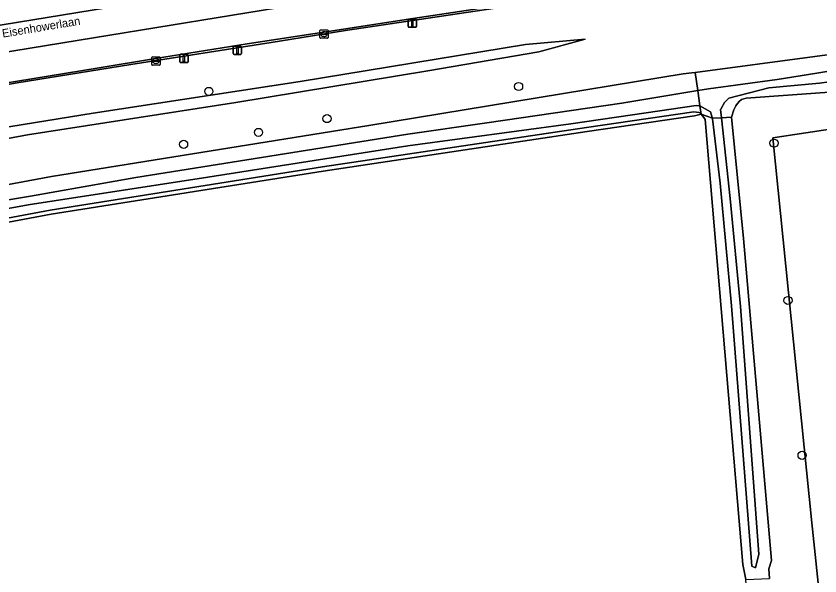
# Model space of a CAD drawing. Extents: x 162879 to 165540, y 384011 to 385181.
# Drawn here: x 164773.1 to 164869.8, y 385055 to 385122.3 of the extents above; entities that cross this region are included whole.
import ezdxf

# ---------------------------------------------------------------- set-up
doc = ezdxf.new("R2010")
doc.units = 0
for name, color, linetype in [('IMGEO_Afsluitpaal', 7, 'Continuous'), ('IMGEO_Berm_groen', 7, 'Continuous'), ('IMGEO_Berm_open', 7, 'Continuous'), ('IMGEO_Boom', 7, 'Continuous'), ('IMGEO_Bouwland', 7, 'Continuous'), ('IMGEO_Grasland_agrarisch', 7, 'Continuous'), ('IMGEO_Grasland_overig', 7, 'Continuous'), ('IMGEO_Kolk', 7, 'Continuous'), ('IMGEO_Lichtmast', 7, 'Continuous'), ('IMGEO_Oever', 7, 'Continuous'), ('IMGEO_Openbare_ruimte_label', 7, 'Continuous'), ('IMGEO_OVBaan_gesloten', 7, 'Continuous'), ('IMGEO_Rijbaan_regionaal_gesloten', 7, 'Continuous'), ('IMGEO_Sloot', 7, 'Continuous'), ('IMGEO_Waterloop', 7, 'Continuous')]:
    doc.layers.add(name, color=color, linetype=linetype)

msp = doc.modelspace()

# ---------------------------------------------------------------- linework, layer by layer
at = {"layer": 'IMGEO_Afsluitpaal'}
for p, q in [((164799.216, 385117.808), (164799.216, 385118.608)), ((164799.216, 385118.608), (164799.216, 385117.808)), ((164799.316, 385118.708), (164800.106, 385118.708)), ((164800.106, 385118.708), (164799.316, 385118.708)), ((164800.206, 385118.608), (164800.206, 385117.808)), ((164800.206, 385117.808), (164800.206, 385118.608)), ((164800.106, 385117.708), (164799.316, 385117.708)), ((164799.316, 385117.708), (164800.106, 385117.708))]:
    msp.add_line(p, q, dxfattribs=at)
msp.add_lwpolyline([(164799.636, 385118.583), (164799.786, 385118.583), (164799.786, 385117.833), (164799.636, 385117.833), (164799.636, 385118.583)], dxfattribs=at)
for centre, start, end in [((164799.316, 385118.608), 90, 180), ((164799.316, 385118.608), 90, 180), ((164800.106, 385118.608), 0, 90), ((164800.106, 385118.608), 360, 90), ((164799.316, 385117.808), 180, 270), ((164799.316, 385117.808), 180, 270), ((164800.106, 385117.808), 270, 0), ((164800.106, 385117.808), 270, 0)]:
    msp.add_arc(centre, 0.1, start, end, dxfattribs=at)
at = {"layer": 'IMGEO_Berm_groen'}
for points in [[(164875.189, 385129.867), (164865.146, 385128.4), (164842.676, 385125.101), (164827.241, 385122.753), (164812.721, 385120.598), (164803.777, 385119.14), (164786.898, 385116.492), (164773.219, 385114.284), (164760.155, 385112.026)], [(164720.571, 385092.466), (164777.349, 385103.012), (164815.515, 385109.145), (164853.336, 385115.359), (164854.411, 385115.502), (164854.799, 385115.554), (164883.609, 385119.405)], [(164753.536, 385104.148), (164774.438, 385108.021), (164799.523, 385111.933), (164822.607, 385115.744), (164835.97, 385118.021), (164841.548, 385119.531), (164834.363, 385118.891), (164807.267, 385114.46), (164782.332, 385110.644), (164759.535, 385106.951)], [(164759.535, 385106.951), (164782.332, 385110.644), (164807.267, 385114.46), (164834.363, 385118.891), (164841.548, 385119.531), (164835.97, 385118.021), (164822.607, 385115.744), (164799.523, 385111.933), (164774.438, 385108.021), (164753.536, 385104.148)], [(164736.843, 385090.898), (164777.272, 385098.494), (164810.04, 385103.684), (164841.807, 385108.433), (164854.705, 385110.31), (164855.519, 385110.522), (164855.425, 385110.629), (164855.274, 385110.733), (164854.633, 385110.805), (164841.734, 385108.928), (164809.963, 385104.178), (164777.187, 385098.987), (164736.752, 385091.389)]]:
    msp.add_lwpolyline(points, dxfattribs=at)
at = {"layer": 'IMGEO_Berm_open'}
for points in [[(164760.155, 385112.026), (164773.219, 385114.284), (164786.898, 385116.492), (164803.777, 385119.14), (164812.721, 385120.598), (164827.241, 385122.753), (164842.676, 385125.101), (164865.146, 385128.4), (164875.189, 385129.867)], [(164873.269, 385129.849), (164863.066, 385128.392), (164852.89, 385126.901), (164849.17, 385126.358), (164841.89, 385125.294), (164832.035, 385123.727), (164820.821, 385122.03), (164810.631, 385120.456), (164800.878, 385118.993), (164789.86, 385117.211), (164782.811, 385116.075), (164773.221, 385114.505), (164764.295, 385113.05)]]:
    msp.add_lwpolyline(points, dxfattribs=at)
at = {"layer": 'IMGEO_Boom'}
for centre in [(164833.549, 385113.85), (164796.276, 385113.263), (164810.494, 385109.992), (164802.253, 385108.329), (164793.23, 385106.9), (164864.281, 385107.035), (164865.968, 385088.111), (164867.665, 385069.476)]:
    msp.add_circle(centre, 0.489, dxfattribs=at)
at = {"layer": 'IMGEO_Bouwland'}
msp.add_lwpolyline([(164868.834, 385061.331), (164871.949, 385031.933), (164873.198, 385032.845), (164956.508, 385099.367), (164956.56, 385101.069), (164955.919, 385119.64), (164955.853, 385121.538), (164864.128, 385107.695)], close=True, dxfattribs=at)
at = {"layer": 'IMGEO_Grasland_agrarisch'}
for points in [[(164855.984, 385109.899), (164855.854, 385110.141), (164855.519, 385110.522), (164854.705, 385110.31), (164841.807, 385108.433), (164810.04, 385103.684), (164777.272, 385098.494), (164736.843, 385090.898), (164703.107, 385084.665), (164664.892, 385076.969), (164663.351, 385076.975), (164662.317, 385077.236), (164653.767, 385075.537), (164645.882, 385073.105), (164643.085, 385071.988), (164638.736, 385071.161), (164635.565, 385070.558), (164641.027, 385067.712), (164649.916, 385061.734), (164659.644, 385055.111)], [(164834.57, 385047.316), (164835.28, 385048.866), (164861.244, 385050.542), (164861.072, 385052.535), (164860.902, 385054.513), (164860.535, 385056.316), (164855.984, 385109.899)]]:
    msp.add_lwpolyline(points, dxfattribs=at)
at = {"layer": 'IMGEO_Grasland_overig'}
msp.add_lwpolyline([(164871.949, 385031.933), (164868.834, 385061.331), (164864.128, 385107.695), (164955.853, 385121.538), (164955.681, 385126.526), (164950.632, 385125.288), (164916.961, 385119.307), (164874.87, 385113.442), (164860.946, 385112.443), (164860.395, 385112.276), (164860.095, 385112.049), (164859.77, 385111.629), (164859.706, 385111.546), (164859.447, 385111.029), (164859.157, 385110.174), (164860.631, 385095.56), (164863.98, 385056.836), (164863.677, 385055.795), (164863.753, 385054.664)], dxfattribs=at)
at = {"layer": 'IMGEO_Kolk'}
for p, q in [((164809.628, 385119.734), (164809.628, 385120.586)), ((164809.703, 385120.66), (164810.555, 385120.66)), ((164809.887, 385120.154), (164809.887, 385120.166)), ((164810.325, 385120.117), (164809.927, 385120.117)), ((164809.93, 385120.203), (164810.328, 385120.203)), ((164810.116, 385120.44), (164810.141, 385120.44)), ((164810.371, 385120.166), (164810.371, 385120.154)), ((164810.629, 385120.586), (164810.629, 385119.734)), ((164810.555, 385119.66), (164809.703, 385119.66)), ((164810.139, 385119.88), (164810.114, 385119.88)), ((164789.396, 385116.492), (164789.396, 385117.344)), ((164789.471, 385117.418), (164790.323, 385117.418)), ((164789.884, 385117.198), (164789.909, 385117.198)), ((164790.397, 385117.344), (164790.397, 385116.492)), ((164790.323, 385116.418), (164789.471, 385116.418)), ((164789.655, 385116.912), (164789.655, 385116.924)), ((164790.093, 385116.875), (164789.695, 385116.875)), ((164789.698, 385116.961), (164790.096, 385116.961)), ((164789.907, 385116.638), (164789.882, 385116.638)), ((164790.139, 385116.924), (164790.139, 385116.912))]:
    msp.add_line(p, q, dxfattribs=at)
for points in [[(164809.628, 385119.734), (164809.628, 385120.586)], [(164809.703, 385120.66), (164810.555, 385120.66)], [(164810.629, 385120.586), (164810.629, 385119.734)], [(164810.555, 385119.66), (164809.703, 385119.66)], [(164789.396, 385116.492), (164789.396, 385117.344)], [(164789.471, 385117.418), (164790.323, 385117.418)], [(164790.397, 385117.344), (164790.397, 385116.492)], [(164790.323, 385116.418), (164789.471, 385116.418)]]:
    msp.add_lwpolyline(points, dxfattribs=at)
for centre, radius, start, end in [((164809.705, 385120.584), 0.0765, 91.55205, 178.44795), ((164809.705, 385120.584), 0.0765, 91.55205, 178.44795), ((164809.927, 385120.163), 0.0403, 85.87752, 175.75265), ((164809.924, 385120.153), 0.0366, 178.93798, 274.71019), ((164810.328, 385120.16), 0.043, 264.86636, 352.45326), ((164810.332, 385120.165), 0.0386, 1.73085, 96.63898), ((164810.553, 385120.584), 0.0765, 1.55205, 88.44795), ((164810.553, 385120.584), 0.0765, 1.55205, 88.44795), ((164809.705, 385119.736), 0.0765, 181.55205, 268.44795), ((164809.705, 385119.736), 0.0765, 181.55205, 268.44795), ((164810.553, 385119.736), 0.0765, 271.55205, 358.44795), ((164810.553, 385119.736), 0.0765, 271.55205, 358.44795), ((164789.473, 385117.342), 0.0765, 91.55205, 178.44795), ((164789.473, 385117.342), 0.0765, 91.55205, 178.44795), ((164790.321, 385117.342), 0.0765, 1.55205, 88.44795), ((164790.321, 385117.342), 0.0765, 1.55205, 88.44795), ((164789.473, 385116.494), 0.0765, 181.55205, 268.44795), ((164789.473, 385116.494), 0.0765, 181.55205, 268.44795), ((164789.695, 385116.921), 0.0403, 85.87752, 175.75265), ((164789.692, 385116.911), 0.0366, 178.93798, 274.71019), ((164790.096, 385116.918), 0.043, 264.86636, 352.45326), ((164790.1, 385116.923), 0.0386, 1.73085, 96.63898), ((164790.321, 385116.494), 0.0765, 271.55205, 358.44795), ((164790.321, 385116.494), 0.0765, 271.55205, 358.44795)]:
    msp.add_arc(centre, radius, start, end, dxfattribs=at)
for centre, major_axis, ratio, start_param, end_param in [((164810.115, 385120.16), (-0.387, 0.002), 0.722429, 4.712389, 7.853982), ((164810.14, 385120.16), (-0.39, 0.002), 0.717154, 1.570796, 4.712389), ((164789.883, 385116.918), (-0.387, 0.002), 0.722429, 4.712389, 7.853982), ((164789.908, 385116.918), (-0.39, 0.002), 0.717154, 1.570796, 4.712389)]:
    msp.add_ellipse(centre, major_axis=major_axis, ratio=ratio, start_param=start_param, end_param=end_param, dxfattribs=at)
at = {"layer": 'IMGEO_Lichtmast'}
for p, q in [((164820.369, 385121.973), (164821.159, 385121.973)), ((164821.159, 385121.973), (164820.369, 385121.973)), ((164820.269, 385121.073), (164820.269, 385121.873)), ((164820.269, 385121.873), (164820.269, 385121.073)), ((164821.159, 385120.973), (164820.369, 385120.973)), ((164820.369, 385120.973), (164821.159, 385120.973)), ((164821.259, 385121.873), (164821.259, 385121.073)), ((164821.259, 385121.073), (164821.259, 385121.873)), ((164792.776, 385116.828), (164792.776, 385117.628)), ((164792.776, 385117.628), (164792.776, 385116.828)), ((164792.876, 385117.728), (164793.666, 385117.728)), ((164793.666, 385117.728), (164792.876, 385117.728)), ((164793.766, 385117.628), (164793.766, 385116.828)), ((164793.766, 385116.828), (164793.766, 385117.628)), ((164793.666, 385116.728), (164792.876, 385116.728)), ((164792.876, 385116.728), (164793.666, 385116.728))]:
    msp.add_line(p, q, dxfattribs=at)
for points in [[(164820.689, 385121.848), (164820.839, 385121.848), (164820.839, 385121.098), (164820.689, 385121.098), (164820.689, 385121.848)], [(164793.196, 385117.603), (164793.346, 385117.603), (164793.346, 385116.853), (164793.196, 385116.853), (164793.196, 385117.603)]]:
    msp.add_lwpolyline(points, dxfattribs=at)
for centre, start, end in [((164820.369, 385121.873), 90, 180), ((164820.369, 385121.873), 90, 180), ((164821.159, 385121.873), 0, 90), ((164821.159, 385121.873), 360, 90), ((164820.369, 385121.073), 180, 270), ((164820.369, 385121.073), 180, 270), ((164821.159, 385121.073), 270, 0), ((164821.159, 385121.073), 270, 0), ((164792.876, 385117.628), 90, 180), ((164792.876, 385117.628), 90, 180), ((164793.666, 385117.628), 0, 90), ((164793.666, 385117.628), 360, 90), ((164792.876, 385116.828), 180, 270), ((164792.876, 385116.828), 180, 270), ((164793.666, 385116.828), 270, 0), ((164793.666, 385116.828), 270, 0)]:
    msp.add_arc(centre, 0.1, start, end, dxfattribs=at)
at = {"layer": 'IMGEO_Oever'}
for points in [[(165024.081, 385141.988), (165006.401, 385139.416), (164951.795, 385130.078), (164919.025, 385125.07), (164883.609, 385119.405), (164854.799, 385115.554), (164855.111, 385113.372), (164856.421, 385113.59), (164864.656, 385114.677), (164869.436, 385115.475), (164874.698, 385116.355), (164881.205, 385117.247), (164890.198, 385118.5), (164909.646, 385121.188), (164931.126, 385124.611), (164941.723, 385126.135), (164951.1, 385127.812), (164958.926, 385129.152), (164971.962, 385131.337), (165012.467, 385138.082), (165024.109, 385139.822)], [(164855.378, 385111.509), (164855.519, 385110.522), (164856.871, 385110.05), (164856.863, 385110.114), (164856.647, 385110.816)], [(164863.98, 385056.836), (164860.631, 385095.56), (164859.157, 385110.174), (164857.972, 385110.071), (164859.002, 385100.363), (164860.26, 385087.395), (164862.449, 385057.575), (164862.068, 385055.953), (164861.618, 385056.127), (164859.173, 385087.45), (164857.805, 385102.21), (164856.88, 385109.977), (164856.871, 385110.05), (164855.519, 385110.522), (164855.854, 385110.141), (164855.984, 385109.899), (164860.535, 385056.316), (164860.902, 385054.513), (164863.753, 385054.664), (164863.677, 385055.795)]]:
    msp.add_lwpolyline(points, close=True, dxfattribs=at)
for points in [[(164762.074, 385098.532), (164774.817, 385100.647), (164787.484, 385102.897), (164802.601, 385105.296), (164820.233, 385108.13), (164829.738, 385109.473), (164845.989, 385111.859), (164855.111, 385113.372), (164854.799, 385115.554), (164854.411, 385115.502), (164853.336, 385115.359), (164815.515, 385109.145), (164777.349, 385103.012), (164720.571, 385092.466)], [(164881.402, 385115.848), (164869.765, 385114.235), (164863.663, 385113.704), (164858.841, 385112.459), (164858.333, 385111.917), (164857.886, 385111.138), (164857.863, 385111.098), (164857.972, 385110.071), (164859.157, 385110.174), (164859.447, 385111.029), (164859.706, 385111.546), (164859.77, 385111.629), (164860.095, 385112.049), (164860.395, 385112.276), (164860.946, 385112.443), (164874.87, 385113.442)], [(164736.752, 385091.389), (164777.187, 385098.987), (164809.963, 385104.178), (164841.734, 385108.928), (164854.633, 385110.805), (164855.274, 385110.733), (164855.425, 385110.629), (164855.519, 385110.522), (164855.378, 385111.509), (164854.916, 385111.586), (164848.905, 385110.695), (164839.844, 385109.351), (164820.219, 385106.701), (164794.881, 385102.748), (164774.777, 385099.637), (164760.471, 385097.107)]]:
    msp.add_lwpolyline(points, dxfattribs=at)
at = {"layer": 'IMGEO_OVBaan_gesloten'}
msp.add_lwpolyline([(164764.295, 385113.05), (164773.221, 385114.505), (164782.811, 385116.075), (164789.86, 385117.211), (164800.878, 385118.993), (164810.631, 385120.456), (164820.821, 385122.03), (164832.035, 385123.727), (164841.89, 385125.294), (164849.17, 385126.358), (164849.102, 385126.8), (164848.612, 385129.994), (164844.723, 385129.433), (164820.895, 385125.893), (164804.523, 385123.31), (164784.362, 385120.036), (164764.907, 385116.846)], dxfattribs=at)
at = {"layer": 'IMGEO_Rijbaan_regionaal_gesloten'}
for points in [[(164848.098, 385133.34), (164847.596, 385136.616), (164847.451, 385137.56), (164845.486, 385137.275), (164834.725, 385135.597), (164826.37, 385134.323), (164812.015, 385132.105), (164802.27, 385130.571), (164789.519, 385128.545), (164779.503, 385126.953), (164759.593, 385123.582), (164750.795, 385122.027), (164741.273, 385120.346), (164731.193, 385118.492), (164730.185, 385118.299), (164730.329, 385117.494), (164730.917, 385114.219), (164764.214, 385120.114), (164800.218, 385125.996), (164823.654, 385129.655), (164847.186, 385133.21)], [(164848.612, 385129.994), (164848.098, 385133.34), (164847.186, 385133.21), (164823.654, 385129.655), (164800.218, 385125.996), (164764.214, 385120.114), (164730.917, 385114.219), (164731.511, 385110.914), (164734.945, 385111.567), (164751.168, 385114.495), (164764.907, 385116.846), (164784.362, 385120.036), (164804.523, 385123.31), (164820.895, 385125.893), (164844.723, 385129.433)]]:
    msp.add_lwpolyline(points, close=True, dxfattribs=at)
at = {"layer": 'IMGEO_Sloot'}
msp.add_lwpolyline([(164760.471, 385097.107), (164774.777, 385099.637), (164794.881, 385102.748), (164820.219, 385106.701), (164839.844, 385109.351), (164848.905, 385110.695), (164854.916, 385111.586), (164855.378, 385111.509), (164855.111, 385113.372), (164845.989, 385111.859), (164829.738, 385109.473), (164820.233, 385108.13), (164802.601, 385105.296), (164787.484, 385102.897), (164774.817, 385100.647), (164762.074, 385098.532)], dxfattribs=at)
at = {"layer": 'IMGEO_Waterloop'}
msp.add_lwpolyline([(164874.698, 385116.355), (164869.436, 385115.475), (164864.656, 385114.677), (164856.421, 385113.59), (164855.111, 385113.372), (164855.378, 385111.509), (164856.647, 385110.816), (164856.863, 385110.114), (164856.871, 385110.05), (164857.972, 385110.071), (164857.863, 385111.098), (164857.886, 385111.138), (164858.333, 385111.917), (164858.841, 385112.459), (164863.663, 385113.704), (164869.765, 385114.235), (164881.402, 385115.848)], dxfattribs=at)
msp.add_lwpolyline([(164860.26, 385087.395), (164859.002, 385100.363), (164857.972, 385110.071), (164856.871, 385110.05), (164856.88, 385109.977), (164857.805, 385102.21), (164859.173, 385087.45), (164861.618, 385056.127), (164862.068, 385055.953), (164862.449, 385057.575)], close=True, dxfattribs=at)

# ---------------------------------------------------------------- texts
at = {"layer": 'IMGEO_Openbare_ruimte_label'}
msp.add_text('Eisenhowerlaan', height=1, rotation=9.44347, dxfattribs=at).set_placement((164771.472, 385119.733))

doc.saveas('drawing.dxf')
